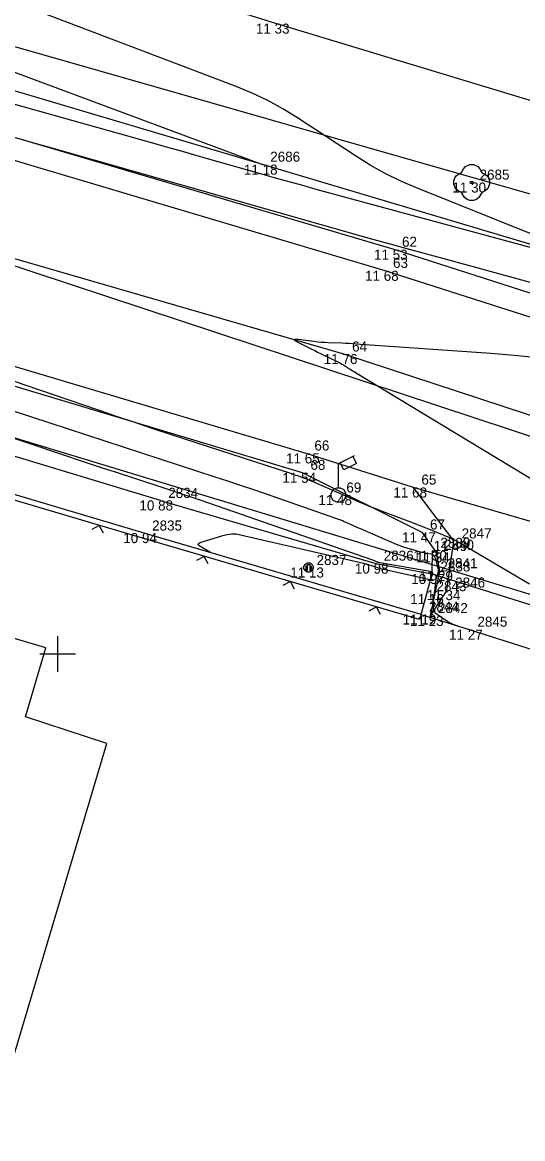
# Model space of a CAD drawing. Extents: x -703403 to -701924, y -1022520 to -1021856.
# Drawn here: x -702075.98 to -702062.05, y -1022313.51 to -1022282.39 of the extents above; entities that cross this region are included whole.
import ezdxf

# ---------------------------------------------------------------- set-up
doc = ezdxf.new("R2010")
doc.units = 0
for name, color, linetype in [('Ex_Major Contours', 7, 'Continuous'), ('Ex_Minor Contours', 7, 'Continuous'), ('Z_betonova_konstrukce', 7, 'Continuous'), ('Z_body', 7, 'Continuous'), ('Z_body_cisla', 7, 'Continuous'), ('Z_body_vysky_redukovane', 7, 'Continuous'), ('Z_hektometricka_sit', 7, 'Continuous'), ('Z_hrany_paty', 7, 'Continuous'), ('Z_katastr_hranice', 7, 'Continuous'), ('Z_komunikace', 7, 'Continuous'), ('Z_komunikace_osa', 7, 'Continuous'), ('Z_ploty', 7, 'Continuous'), ('Z_ploty_znacky', 7, 'Continuous'), ('Z_pole_rozhranni', 7, 'Continuous'), ('Z_propustek', 7, 'Continuous'), ('Z_rozhranni', 7, 'Continuous'), ('Z_site_vo_znaky', 7, 'Continuous'), ('Z_sloupy', 7, 'Continuous'), ('Z_vstupy', 7, 'Continuous'), ('Z_zelen_jednotliva', 7, 'Continuous')]:
    doc.layers.add(name, color=color, linetype=linetype)

# ---------------------------------------------------------------- blocks, each defined once
blk = doc.blocks.new('POINT_DISPLAY')
blk.add_line((0, 0), (0, 0))
blk = doc.blocks.new('Z24')
for p, q in [((-0.28, 0.28), (-0.23, 0.38)), ((-0.23, 0.38), (-0.17, 0.45)), ((-0.17, 0.45), (-0.05, 0.5)), ((-0.05, 0.5), (0.05, 0.5)), ((0.05, 0.5), (0.17, 0.45)), ((0.17, 0.45), (0.23, 0.38)), ((0.23, 0.38), (0.28, 0.28)), ((-0.5, 0.05), (-0.47, 0.13)), ((-0.5, -0.05), (-0.5, 0.05)), ((-0.47, 0.13), (-0.42, 0.2)), ((-0.42, 0.2), (-0.28, 0.28)), ((-0.03, -0.03), (-0.03, 0.03)), ((-0.03, 0.03), (0.03, 0.03)), ((0.03, 0.03), (0.03, -0.03)), ((0.28, 0.28), (0.42, 0.2)), ((0.42, 0.2), (0.47, 0.13)), ((0.47, 0.13), (0.5, 0.05)), ((0.5, 0.05), (0.5, -0.05)), ((-0.45, -0.17), (-0.5, -0.05)), ((-0.38, -0.23), (-0.45, -0.17)), ((-0.28, -0.28), (-0.38, -0.23)), ((-0.2, -0.42), (-0.28, -0.28)), ((0.03, -0.03), (-0.03, -0.03)), ((0.28, -0.28), (0.2, -0.42)), ((0.38, -0.23), (0.28, -0.28)), ((0.45, -0.17), (0.38, -0.23)), ((0.5, -0.05), (0.45, -0.17)), ((-0.13, -0.47), (-0.2, -0.42)), ((-0.05, -0.5), (-0.13, -0.47)), ((0.05, -0.5), (-0.05, -0.5)), ((0.13, -0.47), (0.05, -0.5)), ((0.2, -0.42), (0.13, -0.47))]:
    blk.add_line(p, q)
blk = doc.blocks.new('Z13')
for p, q in [((0, 0.88), (0.45, 1.1)), ((0.4, 1.07), (0.5, 0.88)), ((0, 0.2), (0, 0.88)), ((0.15, 0.7), (0.05, 0.9)), ((0.5, 0.88), (0.15, 0.7)), ((-0.2, 0.05), (-0.15, 0.15)), ((-0.2, -0.05), (-0.2, 0.05)), ((-0.15, 0.15), (-0.05, 0.2)), ((-0.05, 0.2), (0.05, 0.2)), ((0.05, 0.2), (0.15, 0.15)), ((0.15, 0.15), (0.2, 0.05)), ((0.2, 0.05), (0.2, -0.05)), ((-0.15, -0.15), (-0.2, -0.05)), ((-0.05, -0.2), (-0.15, -0.15)), ((0.05, -0.2), (-0.05, -0.2)), ((0.15, -0.15), (0.05, -0.2)), ((0.2, -0.05), (0.15, -0.15))]:
    blk.add_line(p, q)
blk = doc.blocks.new('Z601')
for p, q in [((-0.13, 0.03), (-0.1, 0.08)), ((-0.13, -0.03), (-0.13, 0.03)), ((-0.1, 0.08), (-0.08, 0.1)), ((-0.08, 0.1), (-0.03, 0.13)), ((-0.08, 0.05), (-0.08, -0.05)), ((-0.03, 0.13), (0.03, 0.13)), ((-0.03, -0.08), (-0.03, 0.08)), ((-0.03, 0.08), (0.03, 0.08)), ((0.03, 0.13), (0.08, 0.1)), ((0.03, 0.08), (0.03, -0.08)), ((0.08, 0.1), (0.1, 0.08)), ((0.08, -0.05), (0.08, 0.05)), ((0.1, 0.08), (0.13, 0.03)), ((0.13, 0.03), (0.13, -0.03)), ((-0.1, -0.08), (-0.13, -0.03)), ((-0.08, -0.1), (-0.1, -0.08)), ((-0.08, -0.05), (-0.03, -0.08)), ((-0.03, -0.13), (-0.08, -0.1)), ((0.03, -0.13), (-0.03, -0.13)), ((0.03, -0.08), (0.08, -0.05)), ((0.08, -0.1), (0.03, -0.13)), ((0.1, -0.08), (0.08, -0.1)), ((0.13, -0.03), (0.1, -0.08))]:
    blk.add_line(p, q)
blk = doc.blocks.new('Z212')
for p, q in [((-0.17, 0.17), (0, 0)), ((0, 0), (0.17, 0.17))]:
    blk.add_line(p, q)

msp = doc.modelspace()

# ---------------------------------------------------------------- linework, layer by layer
at = {"layer": 'Ex_Major Contours'}
msp.add_lwpolyline([(-702070.74, -1022297.175), (-702071.043, -1022296.994), (-702071.08, -1022296.965), (-702071.09, -1022296.939), (-702071.074, -1022296.917), (-702071.032, -1022296.897), (-702070.404, -1022296.696), (-702070.281, -1022296.666), (-702070.156, -1022296.652), (-702070.031, -1022296.656), (-702069.906, -1022296.676), (-702066.484, -1022297.473), (-702066.437, -1022297.484), (-702066.39, -1022297.497), (-702066.343, -1022297.51), (-702066.297, -1022297.525), (-702066.112, -1022297.585), (-702066.066, -1022297.6), (-702066.019, -1022297.613), (-702065.972, -1022297.625), (-702065.925, -1022297.636), (-702064.63, -1022297.92), (-702064.622, -1022297.921), (-702064.615, -1022297.919), (-702064.61, -1022297.915), (-702064.606, -1022297.908), (-702064.592, -1022297.875), (-702064.586, -1022297.858), (-702064.58, -1022297.842), (-702064.555, -1022297.772), (-702064.553, -1022297.767), (-702064.553, -1022297.762), (-702064.553, -1022297.757), (-702064.554, -1022297.752), (-702064.56, -1022297.725), (-702064.562, -1022297.72), (-702064.567, -1022297.714), (-702064.569, -1022297.711), (-702064.572, -1022297.71), (-702066.029, -1022297.46), (-702066.041, -1022297.457), (-702066.053, -1022297.454), (-702066.076, -1022297.448), (-702066.082, -1022297.446), (-702066.087, -1022297.444), (-702066.093, -1022297.442), (-702066.098, -1022297.44), (-702066.178, -1022297.405), (-702066.205, -1022297.393), (-702066.213, -1022297.39), (-702066.221, -1022297.387), (-702070.758, -1022295.81), (-702071.089, -1022295.696), (-702071.421, -1022295.583), (-702071.753, -1022295.472), (-702072.086, -1022295.362), (-702073.418, -1022294.927), (-702073.751, -1022294.818), (-702074.084, -1022294.708), (-702074.416, -1022294.598), (-702074.748, -1022294.487), (-702082.052, -1022292.037)], dxfattribs=at)
at = {"layer": 'Ex_Minor Contours'}
for points in [[(-702060.613, -1022288.772), (-702065.003, -1022287.011), (-702065.446, -1022286.821), (-702065.877, -1022286.609), (-702066.296, -1022286.375), (-702066.705, -1022286.12), (-702068.317, -1022285.057), (-702068.726, -1022284.803), (-702069.147, -1022284.573), (-702069.58, -1022284.366), (-702070.025, -1022284.183), (-702075.623, -1022282.052)], [(-702084.59, -1022282.335), (-702083.847, -1022282.536), (-702083.105, -1022282.739), (-702082.364, -1022282.946), (-702072.355, -1022285.758), (-702071.976, -1022285.865), (-702071.597, -1022285.972), (-702071.218, -1022286.08), (-702070.839, -1022286.187), (-702069.324, -1022286.618), (-702068.945, -1022286.726), (-702068.565, -1022286.832), (-702068.186, -1022286.937), (-702067.806, -1022287.041), (-702060.683, -1022288.98)], [(-702054.007, -1022291.806), (-702063.56, -1022289.177), (-702063.798, -1022289.112), (-702064.036, -1022289.047), (-702064.275, -1022288.981), (-702064.513, -1022288.916), (-702065.467, -1022288.657), (-702065.706, -1022288.591), (-702065.944, -1022288.525), (-702066.182, -1022288.459), (-702066.42, -1022288.392), (-702075.324, -1022285.858), (-702075.667, -1022285.76), (-702076.01, -1022285.663)], [(-702061.628, -1022291.746), (-702062.283, -1022291.677), (-702062.94, -1022291.624), (-702066.693, -1022291.363), (-702066.79, -1022291.357), (-702066.886, -1022291.351), (-702066.983, -1022291.347), (-702067.08, -1022291.342), (-702067.467, -1022291.327), (-702067.563, -1022291.322), (-702067.66, -1022291.315), (-702067.756, -1022291.306), (-702067.852, -1022291.295), (-702068.307, -1022291.237), (-702068.386, -1022291.231), (-702068.416, -1022291.24), (-702068.397, -1022291.264), (-702068.327, -1022291.304), (-702067.92, -1022291.506), (-702067.841, -1022291.545), (-702067.762, -1022291.584), (-702067.682, -1022291.623), (-702067.603, -1022291.661), (-702067.215, -1022291.848), (-702067.171, -1022291.871), (-702067.127, -1022291.894), (-702067.084, -1022291.919), (-702067.041, -1022291.945), (-702066.872, -1022292.052), (-702066.83, -1022292.078), (-702066.787, -1022292.105), (-702066.745, -1022292.131), (-702066.702, -1022292.157), (-702061.564, -1022295.264)], [(-702076.418, -1022292.322), (-702075.912, -1022292.495), (-702073.876, -1022293.196), (-702073.368, -1022293.37), (-702072.859, -1022293.542), (-702072.349, -1022293.712), (-702071.839, -1022293.88), (-702068.517, -1022294.965), (-702068.469, -1022294.981), (-702068.42, -1022294.997), (-702068.372, -1022295.014), (-702068.324, -1022295.03), (-702068.131, -1022295.097), (-702068.083, -1022295.114), (-702068.035, -1022295.133), (-702067.988, -1022295.152), (-702067.941, -1022295.172), (-702067.644, -1022295.305), (-702067.578, -1022295.334), (-702067.513, -1022295.363), (-702067.448, -1022295.392), (-702067.382, -1022295.42), (-702066.586, -1022295.765), (-702066.431, -1022295.831), (-702066.276, -1022295.895), (-702066.12, -1022295.958), (-702065.963, -1022296.019), (-702065.099, -1022296.349), (-702064.992, -1022296.39), (-702064.885, -1022296.432), (-702064.777, -1022296.474), (-702064.67, -1022296.516), (-702064.243, -1022296.687), (-702064.137, -1022296.731), (-702064.033, -1022296.779), (-702063.931, -1022296.832), (-702063.831, -1022296.888), (-702061.861, -1022298.047)], [(-702076.757, -1022293.055), (-702070.624, -1022295.059), (-702070.272, -1022295.174), (-702069.921, -1022295.292), (-702069.571, -1022295.411), (-702069.221, -1022295.531), (-702067.233, -1022296.222), (-702067.178, -1022296.242), (-702067.124, -1022296.262), (-702067.071, -1022296.284), (-702067.018, -1022296.307), (-702066.807, -1022296.401), (-702066.754, -1022296.425), (-702066.701, -1022296.448), (-702066.649, -1022296.472), (-702066.596, -1022296.495), (-702065.577, -1022296.936), (-702065.503, -1022296.967), (-702065.427, -1022296.996), (-702065.351, -1022297.021), (-702065.274, -1022297.045), (-702064.867, -1022297.159), (-702064.837, -1022297.167), (-702064.807, -1022297.175), (-702064.776, -1022297.181), (-702064.746, -1022297.187), (-702064.592, -1022297.213), (-702064.577, -1022297.217), (-702064.564, -1022297.223), (-702064.553, -1022297.232), (-702064.543, -1022297.243), (-702064.505, -1022297.292), (-702064.497, -1022297.304), (-702064.49, -1022297.317), (-702064.484, -1022297.331), (-702064.48, -1022297.346), (-702064.407, -1022297.652), (-702064.403, -1022297.676), (-702064.402, -1022297.7), (-702064.405, -1022297.723), (-702064.412, -1022297.747), (-702064.445, -1022297.84), (-702064.453, -1022297.864), (-702064.46, -1022297.888), (-702064.465, -1022297.912), (-702064.469, -1022297.936), (-702064.534, -1022298.452), (-702064.538, -1022298.488), (-702064.541, -1022298.523), (-702064.543, -1022298.559), (-702064.544, -1022298.595), (-702064.544, -1022298.738), (-702064.541, -1022298.771), (-702064.53, -1022298.801), (-702064.512, -1022298.828), (-702064.486, -1022298.85), (-702064.131, -1022299.098), (-702064.108, -1022299.113), (-702064.083, -1022299.127), (-702064.058, -1022299.14), (-702064.033, -1022299.151), (-702063.875, -1022299.215)]]:
    msp.add_lwpolyline(points, dxfattribs=at)
at = {"layer": 'Z_betonova_konstrukce'}
for p, q in [((-702064.57, -1022297.77), (-702064.56, -1022297.12)), ((-702064.56, -1022297.12), (-702064.46, -1022297.17)), ((-702064.46, -1022297.17), (-702064.37, -1022297.69)), ((-702064.88, -1022298.9), (-702064.57, -1022297.77)), ((-702064.37, -1022297.69), (-702064.63, -1022298.94))]:
    msp.add_line(p, q, dxfattribs=at)
at = {"layer": 'Z_hektometricka_sit'}
for p, q in [((-702075, -1022299.5), (-702075, -1022300.5)), ((-702075.5, -1022300), (-702074.5, -1022300))]:
    msp.add_line(p, q, dxfattribs=at)
at = {"layer": 'Z_hrany_paty'}
for p, q in [((-702085.99, -1022280.14), (-702069.3, -1022286.36)), ((-702069.3, -1022286.36), (-702086.58, -1022281.21)), ((-702065.63, -1022288.73), (-702079.47, -1022284.64)), ((-702052.88, -1022291.26), (-702069.3, -1022286.36)), ((-702053.28, -1022292.7), (-702065.63, -1022288.73)), ((-702072.14, -1022295.72), (-702092.07, -1022289.69)), ((-702068.18, -1022294.95), (-702081.05, -1022291.09)), ((-702064.85, -1022296.61), (-702068.18, -1022294.95)), ((-702072.14, -1022295.72), (-702066.14, -1022297.48)), ((-702064.85, -1022296.61), (-702064.46, -1022297.17)), ((-702066.14, -1022297.48), (-702064.57, -1022297.77))]:
    msp.add_line(p, q, dxfattribs=at)
at = {"layer": 'Z_katastr_hranice'}
for p, q in [((-702046.47, -1022291.59), (-702114.48, -1022272.11)), ((-702081.55, -1022287.42), (-702015.88, -1022309.1)), ((-702057.09, -1022299.78), (-702087.76, -1022290.48)), ((-702075.33, -1022299.83), (-702085.2, -1022296.89)), ((-702075.9, -1022301.75), (-702075.33, -1022299.83)), ((-702073.63, -1022302.5), (-702075.9, -1022301.75)), ((-702076.91, -1022313.51), (-702073.63, -1022302.5))]:
    msp.add_line(p, q, dxfattribs=at)
at = {"layer": 'Z_komunikace'}
for p, q in [((-702065.88, -1022289.32), (-702079.63, -1022285.23)), ((-702053.32, -1022293.34), (-702065.88, -1022289.32)), ((-702068.08, -1022294.41), (-702080.94, -1022290.58)), ((-702065.09, -1022295.36), (-702068.08, -1022294.41)), ((-702054.98, -1022298.31), (-702065.09, -1022295.36))]:
    msp.add_line(p, q, dxfattribs=at)
at = {"layer": 'Z_komunikace_osa'}
for p, q in [((-702067.03, -1022291.64), (-702080.4, -1022287.77)), ((-702054.33, -1022295.82), (-702067.03, -1022291.64))]:
    msp.add_line(p, q, dxfattribs=at)
at = {"layer": 'Z_ploty'}
for p, q in [((-702072.59, -1022296.63), (-702093.92, -1022290.31)), ((-702072.64, -1022296.77), (-702093.96, -1022290.45)), ((-702064.92, -1022299.04), (-702072.64, -1022296.77)), ((-702064.88, -1022298.9), (-702072.59, -1022296.63)), ((-702064.88, -1022298.9), (-702064.92, -1022299.04))]:
    msp.add_line(p, q, dxfattribs=at)
at = {"layer": 'Z_pole_rozhranni'}
for p, q in [((-702068.92, -1022282.43), (-702085.09, -1022277.36)), ((-702053.05, -1022287.23), (-702068.92, -1022282.43))]:
    msp.add_line(p, q, dxfattribs=at)
at = {"layer": 'Z_propustek'}
msp.add_line((-702064.57, -1022297.77), (-702054.82, -1022300.83), dxfattribs=at)
at = {"layer": 'Z_rozhranni'}
for p, q in [((-702063.97, -1022296.85), (-702065.09, -1022295.36)), ((-702064.16, -1022298.22), (-702063.97, -1022296.85)), ((-702064.16, -1022298.22), (-702064.63, -1022298.94))]:
    msp.add_line(p, q, dxfattribs=at)
at = {"layer": 'Z_vstupy'}
for p, q in [((-702064.88, -1022298.9), (-702063.54, -1022299.32)), ((-702063.54, -1022299.32), (-702058.77, -1022300.83))]:
    msp.add_line(p, q, dxfattribs=at)

# ---------------------------------------------------------------- block references
at = {"layer": 'Z_body'}
for p in [(-702068.92, -1022282.43), (-702069.3, -1022286.36), (-702063.47, -1022286.86), (-702065.63, -1022288.73), (-702065.88, -1022289.32), (-702067.03, -1022291.64), (-702068.08, -1022294.41), (-702068.18, -1022294.95), (-702067.18, -1022295.57), (-702065.09, -1022295.36), (-702072.14, -1022295.72), (-702072.59, -1022296.63), (-702064.85, -1022296.61), (-702063.97, -1022296.85), (-702064.56, -1022297.12), (-702064.46, -1022297.17), (-702068.01, -1022297.59), (-702066.14, -1022297.48), (-702064.57, -1022297.77), (-702064.37, -1022297.69), (-702064.67, -1022298.33), (-702064.16, -1022298.22), (-702064.88, -1022298.9), (-702064.63, -1022298.94), (-702063.54, -1022299.32)]:
    msp.add_blockref('POINT_DISPLAY', p, dxfattribs=at)
at = {"layer": 'Z_ploty_znacky'}
for p, rotation in [((-702073.84, -1022296.42), 163.5), ((-702070.92, -1022297.28), 163.6), ((-702068.52, -1022297.98), 163.6), ((-702066.12, -1022298.69), 163.6)]:
    msp.add_blockref('Z212', p, dxfattribs=dict(at, rotation=rotation))
at = {"layer": 'Z_site_vo_znaky'}
msp.add_blockref('Z13', (-702067.18, -1022295.57), dxfattribs=at)
at = {"layer": 'Z_sloupy'}
msp.add_blockref('Z601', (-702068.01, -1022297.59), dxfattribs=at)
at = {"layer": 'Z_zelen_jednotliva'}
msp.add_blockref('Z24', (-702063.47, -1022286.86), dxfattribs=at)

# ---------------------------------------------------------------- texts
at = {"layer": 'Z_body_cisla'}
for s, p in [('2686', (-702069.08, -1022286.28)), ('2685', (-702063.25, -1022286.78)), ('62', (-702065.41, -1022288.65)), ('63', (-702065.66, -1022289.24)), ('64', (-702066.8, -1022291.57)), ('66', (-702067.85, -1022294.33)), ('68', (-702067.96, -1022294.87)), ('69', (-702066.96, -1022295.5)), ('65', (-702064.87, -1022295.28)), ('2834', (-702071.92, -1022295.65)), ('2835', (-702072.37, -1022296.56)), ('67', (-702064.63, -1022296.53)), ('2847', (-702063.75, -1022296.78)), ('2839', (-702064.34, -1022297.04)), ('2840', (-702064.24, -1022297.1)), ('2836', (-702065.92, -1022297.4)), ('2837', (-702067.79, -1022297.52)), ('2838', (-702064.34, -1022297.7)), ('2841', (-702064.14, -1022297.61)), ('2843', (-702064.45, -1022298.25)), ('2846', (-702063.93, -1022298.15)), ('2844', (-702064.66, -1022298.82)), ('2842', (-702064.41, -1022298.86)), ('2845', (-702063.31, -1022299.24))]:
    msp.add_text(s, height=0.28, dxfattribs=at).set_placement(p)
at = {"layer": 'Z_body_vysky_redukovane'}
for s, p in [('11 33', (-702069.48, -1022282.71)), ('11 18', (-702069.813, -1022286.64)), ('11 30', (-702064.007, -1022287.14)), ('11 53', (-702066.19, -1022289.01)), ('11 68', (-702066.44, -1022289.6)), ('11 76', (-702067.59, -1022291.92)), ('11 65', (-702068.64, -1022294.69)), ('11 54', (-702068.74, -1022295.23)), ('11 48', (-702067.74, -1022295.85)), ('11 68', (-702065.65, -1022295.64)), ('10 88', (-702072.723, -1022296)), ('10 94', (-702073.173, -1022296.91)), ('11 47', (-702065.41, -1022296.89)), ('11 49', (-702064.53, -1022297.13)), ('11 30', (-702065.097, -1022297.4)), ('11 34', (-702065.02, -1022297.45)), ('10 98', (-702066.723, -1022297.76)), ('11 13', (-702068.523, -1022297.87)), ('10 97', (-702065.153, -1022298.05)), ('11 29', (-702064.93, -1022297.97)), ('11 16', (-702065.183, -1022298.61)), ('11 34', (-702064.72, -1022298.5)), ('11 19', (-702065.393, -1022299.18)), ('11 23', (-702065.19, -1022299.22)), ('11 27', (-702064.1, -1022299.6))]:
    msp.add_text(s, height=0.28, dxfattribs=at).set_placement(p)

doc.saveas('drawing.dxf')
